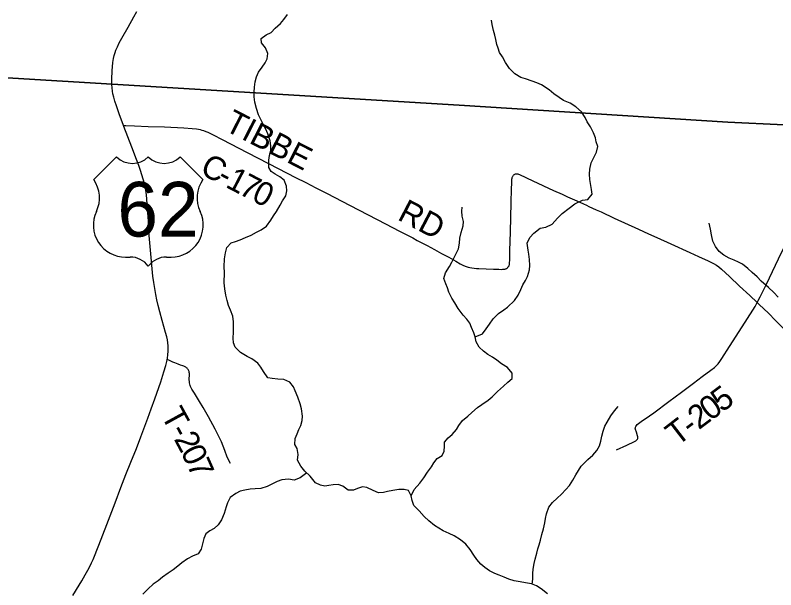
# Model space of a CAD drawing. Extents: x 1451455 to 1749751, y 218250 to 574981.
# Drawn here: x 1615029 to 1624732, y 342538 to 349860 of the extents above; entities that cross this region are included whole.
import ezdxf

# ---------------------------------------------------------------- set-up
doc = ezdxf.new("R2010")
doc.units = 0
for name, color, linetype in [('GM_X_County_Road', 7, 'Continuous'), ('GM_X_County_Road_Text', 7, 'Continuous'), ('GM_X_Minor_River', 7, 'Continuous'), ('GM_X_Township', 7, 'Continuous'), ('GM_X_Township_Road', 7, 'Continuous'), ('GM_X_Township_Road_Text', 7, 'Continuous'), ('GM_X_US_Location', 7, 'Continuous'), ('GM_X_US_Route', 7, 'Continuous'), ('GM_X_US_Shield', 7, 'Continuous')]:
    doc.layers.add(name, color=color, linetype=linetype)

msp = doc.modelspace()

# ---------------------------------------------------------------- linework, layer by layer
at = {"layer": 'GM_X_County_Road'}
for points in [[(1616412, 348454.1), (1616441.2, 348453.1), (1616549.2, 348449.4), (1616723, 348443.3), (1616932.8, 348436), (1617178.6, 348424.6), (1617286.9, 348418.6), (1617342.7, 348412.3), (1617366.5, 348408.2), (1617388.1, 348403.5), (1617411.1, 348397.2), (1617432.6, 348390.5), (1617462.1, 348379.3), (1617484.8, 348369.8), (1617556.2, 348336), (1617669.9, 348277.1), (1617986.8, 348111.5), (1618260, 347969), (1618383.2, 347907.4), (1618605.1, 347793.6), (1618736.7, 347726.9), (1618864.9, 347660.9), (1618999.1, 347591.9), (1619302.2, 347435.2), (1619752.8, 347199.7), (1619930.8, 347108.6), (1620100.1, 347021.6), (1620158, 346990.8), (1620282.3, 346924), (1620377.8, 346873.2), (1620467.5, 346825.3), (1620559.6, 346774.9), (1620648.3, 346725.3), (1620705.6, 346693.5), (1620749.5, 346671.9), (1620782.4, 346658.2), (1620806, 346650.1), (1620828.8, 346644.1), (1620853.8, 346639.3), (1620883.2, 346635.5), (1620912.7, 346632.6), (1620944.9, 346631.4), (1621128.6, 346626.1), (1621200.3, 346622.7), (1621235.6, 346621.8), (1621251.4, 346622.3), (1621265.5, 346623.1), (1621274.6, 346624.8), (1621283.3, 346626.8), (1621290.8, 346629.3), (1621297.9, 346633.1), (1621304.7, 346637.9), (1621312, 346644.7), (1621315.3, 346648), (1621323.2, 346658), (1621329.4, 346667.9), (1621332.5, 346675.3), (1621334.4, 346682.9), (1621336.5, 346699), (1621338.3, 346741.3), (1621340.8, 346863.1), (1621346.8, 347095.9), (1621358.1, 347473), (1621361.1, 347643.5), (1621363, 347725.7), (1621365.1, 347758.9), (1621366.1, 347772.3), (1621367.6, 347783), (1621370, 347792.6), (1621373.5, 347802.2), (1621376.8, 347808.6), (1621380.9, 347814.9), (1621385.4, 347820.5), (1621390.2, 347824.9), (1621394.4, 347828.4), (1621398.6, 347831.5), (1621404.8, 347834.8), (1621412, 347836.9), (1621417.1, 347838.1), (1621422.6, 347838.7), (1621430.6, 347838.3), (1621440, 347837.1), (1621449.9, 347834.6), (1621462.6, 347829.6), (1621632.7, 347750.4), (1621897.6, 347627.7), (1622004.6, 347577.9), (1622073.2, 347547), (1622163.1, 347507.8), (1622232, 347477), (1622279.7, 347455), (1622315.3, 347438.5), (1622347.9, 347423.3), (1622439.7, 347380.9), (1622502.6, 347352.8), (1622669.5, 347276.1), (1622979.8, 347134.4), (1623108.3, 347076.2), (1623212.8, 347028.7), (1623391.7, 346946.6), (1623633.4, 346836.2), (1623747.1, 346785.3), (1623869.3, 346728.9), (1623937.3, 346695.6), (1623974.6, 346674.2), (1624004.6, 346653.3), (1624039.9, 346623.5), (1624140.9, 346529.5), (1624269.6, 346407.9), (1624399.8, 346287.7), (1624494.6, 346197.5)], [(1624494.6, 346197.5), (1624518.6, 346174.7), (1624637.6, 346061.5), (1624727.6, 345970.6), (1624965.4, 345735.2), (1625165.4, 345536.3), (1625281.8, 345420.9), (1625412.8, 345292.1), (1625515.4, 345190.6), (1625702.4, 345006.4), (1625820.1, 344887.5), (1625931.6, 344776.4), (1626032.2, 344677.7), (1626081.7, 344630), (1626147.5, 344566.4), (1626171.1, 344543.7), (1626218.4, 344498.4), (1626310.6, 344409.6), (1626488.6, 344235.1), (1626678, 344053.5), (1626760.5, 343973.6), (1626780.4, 343954.3)]]:
    msp.add_lwpolyline(points, dxfattribs=at)
at = {"layer": 'GM_X_Minor_River'}
for points in [[(1618084.7, 348752.1), (1618075.7, 348818.3), (1618076.6, 348880.3), (1618079.5, 348944.3), (1618090.5, 349010.2), (1618105.4, 349074.1), (1618134.3, 349133.8), (1618179.1, 349197.2), (1618218, 349254.8), (1618244.7, 349306.5), (1618249.7, 349374.4), (1618220.7, 349442.8), (1618169.7, 349507.6), (1618168.5, 349565.6), (1618231.1, 349608.8), (1618293.5, 349642.1), (1618346.3, 349697.4), (1618415.1, 349754.6), (1618457.8, 349806), (1618500.7, 349869.5)], [(1620895.7, 345760.2), (1620990.3, 345801), (1621039.1, 345862.4), (1621078, 345921.9), (1621127, 345991.3), (1621195.9, 346060.5), (1621260.6, 346107.6), (1621311, 346141), (1621400.2, 346225.9), (1621443.2, 346293.4), (1621478.2, 346363), (1621505, 346422.6), (1621537.8, 346478.2), (1621564.5, 346529.9), (1621589.8, 346615.6), (1621592.6, 346671.6), (1621589.7, 346745.7), (1621580.7, 346815.8), (1621571.4, 346868), (1621560.7, 346954.2), (1621593.7, 347025.8), (1621644.5, 347081.2), (1621727.4, 347148.1), (1621799.5, 347157.2), (1621878.1, 347198.2), (1621947.2, 347275.3), (1622008, 347332.6), (1622094.9, 347401.5), (1622167.7, 347456.6), (1622264.3, 347501.4), (1622334.4, 347510.5), (1622391.3, 347577.8), (1622382.2, 347639.9), (1622372.9, 347690.1), (1622360.1, 347766.3), (1622357, 347834.4), (1622357.9, 347896.4), (1622377.1, 347978.2), (1622412.1, 348047.8), (1622443.1, 348115.4), (1622460.1, 348185.3), (1622441, 348245.5), (1622431.7, 348295.7), (1622404.7, 348362.1), (1622367.8, 348436.6), (1622326.8, 348503.2), (1622299.6, 348555.6), (1622254.6, 348628.2), (1622181.6, 348693.2), (1622110.3, 348740.1), (1622022.9, 348775.3), (1621969.4, 348810), (1621902.2, 348858.9), (1621840.9, 348909.7), (1621741.9, 348973), (1621684.3, 348997.8), (1621622.7, 349020.6), (1621537.1, 349047.7), (1621477.4, 349066.5), (1621404.1, 349111.5), (1621335.2, 349182.4), (1621282.3, 349257.2), (1621243.4, 349329.7), (1621208.2, 349386.2), (1621189, 349438.5), (1621173.7, 349488.7), (1621158.6, 349551), (1621149.4, 349605.1), (1621132.3, 349665.4), (1621113.4, 349741.7), (1621104.2, 349795.9)], [(1620078.7, 343734), (1620045.7, 343804.5), (1619991.9, 343817.2), (1619923.9, 343814.1), (1619847.8, 343803.1), (1619779.7, 343790), (1619725.5, 343778.6), (1619661.5, 343775.5), (1619594, 343804.4), (1619512.6, 343843.4), (1619458.7, 343848.1), (1619394.4, 343829), (1619344.2, 343809.6), (1619278.2, 343806.5), (1619209, 343857.4), (1619147.3, 343878.2), (1619085.3, 343877), (1619029.2, 343867.7), (1618977.1, 343860.4), (1618923.4, 343873.1), (1618861.8, 343901.9), (1618793.1, 343984.8), (1618724, 344049.7), (1618673, 344114.4), (1618628.1, 344189), (1618637.2, 344262.9), (1618624.3, 344337.1), (1618595, 344387.5), (1618602.2, 344467.5), (1618625, 344525.2), (1618645.8, 344578.9), (1618674.6, 344632.6), (1618689.5, 344696.4), (1618694.3, 344750.3), (1618681.6, 344842.6), (1618662.6, 344906.8), (1618633.8, 344991.2), (1618601, 345071.7), (1618579.8, 345124), (1618532.6, 345182.6), (1618455.2, 345219.6), (1618381.3, 345222.6), (1618307.4, 345229.5), (1618253.6, 345240.2), (1618196.8, 345319), (1618163.7, 345375.5), (1618124.4, 345428), (1618047.3, 345483), (1617989.7, 345509.8), (1617904.5, 345560.9), (1617833.6, 345631.8), (1617812.3, 345684.1), (1617811.2, 345744.1), (1617814.4, 345822.1), (1617815.1, 345874.1), (1617814.3, 345954.2), (1617803.3, 346024.4), (1617774.5, 346102.8), (1617751.3, 346163.1), (1617732.2, 346223.4), (1617717.3, 346293.6), (1617704.4, 346371.8), (1617695.5, 346447.9), (1617697.4, 346580), (1617696.5, 346652), (1617698, 346754), (1617711.1, 346833.9), (1617730.1, 346901.7), (1617784.9, 346959), (1617839.1, 346976.3), (1617899.4, 346997.5), (1617967.8, 347028.7), (1618038.2, 347057.8), (1618108.7, 347094.9), (1618167.1, 347124.1), (1618233.7, 347171.3), (1618288.8, 347246.6), (1618325.6, 347304.2), (1618360.4, 347357.8), (1618409.5, 347441.2), (1618438.3, 347494.8), (1618479.2, 347560.3), (1618492.1, 347622.2), (1618491, 347682.2), (1618460.1, 347756.7), (1618404.8, 347801.4), (1618347.3, 347836.2), (1618295.8, 347868.9), (1618262.6, 347921.3), (1618265.9, 348013.3), (1618274.8, 348071.3), (1618289.7, 348137.1), (1618288.6, 348197.2), (1618281.5, 348259.3), (1618250.8, 348349.7), (1618225.7, 348408.1), (1618192.6, 348470.6), (1618161.5, 348531), (1618132.4, 348591.4), (1618105.5, 348669.8), (1618084.7, 348752.1)], [(1620078.7, 343734), (1620119.9, 343817.5), (1620189, 343894.7), (1620239.9, 343964), (1620287, 344035.4), (1620337.9, 344104.8), (1620370.7, 344156.4), (1620411.5, 344211.9), (1620474, 344251.1), (1620500.8, 344304.8), (1620503.7, 344368.8), (1620506.4, 344418.7), (1620553.2, 344476.1), (1620603.8, 344515.5), (1620658.7, 344580.8), (1620689.4, 344632.5), (1620736.3, 344693.9), (1620805.1, 344751), (1620855.8, 344798.3), (1620926.6, 344859.5), (1620983.1, 344898.7), (1621061.9, 344953.7), (1621112.5, 344995.1), (1621183.5, 345066.2), (1621258.4, 345133.3), (1621315.1, 345184.5), (1621367.8, 345231.9), (1621368.8, 345299.9), (1621309.8, 345370.7), (1621234.6, 345419.7), (1621175.2, 345462.5), (1621117.9, 345503.2), (1621060.4, 345538), (1621003, 345578.8), (1620945.8, 345629.5), (1620910.8, 345698), (1620895.7, 345760.2), (1620878.5, 345814.5), (1620851.5, 345878.8), (1620828.3, 345935.2), (1620791.1, 345987.7), (1620743.9, 346038.3), (1620681.1, 346121.1), (1620636.2, 346195.8), (1620601.1, 346256.2), (1620562.2, 346332.8), (1620543, 346387), (1620521.8, 346437.3), (1620498.8, 346503.7), (1620519.8, 346579.4), (1620568.9, 346656.8), (1620597.8, 346714.5), (1620645.1, 346807.9), (1620684.1, 346881.5), (1620697.2, 346955.3), (1620702.1, 347019.3), (1620719.2, 347091.1), (1620744.4, 347176.8), (1620747.2, 347230.8), (1620732.2, 347301.1), (1620725.1, 347361.2), (1620729.8, 347413.1)], [(1624762.9, 346266.4), (1624705.8, 346325.2), (1624636.8, 346390.1), (1624546, 346469.3), (1624494.8, 346526), (1624431.7, 346580.9), (1624376.5, 346633.6), (1624307.3, 346686.5), (1624255.7, 346713.2), (1624202.1, 346737.9), (1624136.5, 346764.8), (1624069.1, 346801.7), (1624007.8, 346850.5), (1623960.8, 346913.1), (1623929.8, 346979.6), (1623911, 347061.9), (1623898, 347134.1), (1623881.1, 347208.3)], [(1621623.2, 342610.6), (1621634.4, 342675.4), (1621633.4, 342743.5), (1621638.2, 342801.4), (1621651.3, 342871.3), (1621664.1, 342929.1), (1621683.2, 343002.9), (1621698, 343060.7), (1621712.7, 343112.6), (1621731.6, 343170.4), (1621746.6, 343242.2), (1621769.7, 343315.9), (1621786.7, 343389.7), (1621795.5, 343445.6), (1621806.4, 343507.5), (1621835.6, 343589.2), (1621882.4, 343648.6), (1621943.2, 343703.8), (1621998, 343757.1), (1622054.8, 343816.4), (1622099.5, 343867.8), (1622142.5, 343933.3), (1622179.5, 344004.9), (1622216.2, 344056.4), (1622251, 344112), (1622334.2, 344196.9), (1622397, 344252.1), (1622449.8, 344311.5), (1622482.7, 344373.1), (1622499.5, 344430.9), (1622514.4, 344496.7), (1622529.4, 344560.6), (1622552.3, 344624.3), (1622579, 344676), (1622628.1, 344753.3), (1622675, 344818.8), (1622719.8, 344874.2)], [(1618748, 344027.2), (1618664.8, 343964.5), (1618586.4, 343933.5), (1618514.7, 343946.4), (1618430.6, 343937.5), (1618370.3, 343916.3), (1618241.5, 343853.9), (1618163.1, 343827), (1618089.1, 343823.9), (1618027.1, 343820.7), (1617959, 343809.6), (1617898.8, 343794.4), (1617842.4, 343765.1), (1617771.7, 343712), (1617738.7, 343646.4), (1617722, 343594.6), (1617692.8, 343511), (1617659.6, 343429.4), (1617618.7, 343363.9), (1617566.1, 343320.5), (1617513.7, 343291.2), (1617461.1, 343251.9), (1617436.3, 343192.2), (1617415, 343106.4), (1617400.3, 343054.6), (1617361.5, 342997.1), (1617291, 342966), (1617228.6, 342930.8), (1617153.9, 342879.8), (1617103.3, 342840.4), (1617044.6, 342791.1), (1616978.1, 342750), (1616907.3, 342696.9), (1616850.7, 342653.6), (1616790.1, 342610.4), (1616723.3, 342551.2), (1616658.3, 342480.1)], [(1621819.5, 342484.9), (1621738.6, 342552), (1621677.1, 342588.8), (1621615.5, 342613.6), (1621539.8, 342628.6), (1621470, 342637.5), (1621396.2, 342652.5), (1621324.6, 342673.4), (1621266.9, 342698.2), (1621201.3, 342723.1), (1621147.7, 342743.8), (1621078.2, 342780.7), (1621020.9, 342821.5), (1620967.6, 342866.2), (1620918.4, 342922.8), (1620881.3, 342981.3), (1620834.3, 343052), (1620777.3, 343118.7), (1620710.2, 343173.6), (1620629, 343224.7), (1620565.4, 343253.5), (1620490, 343290.5), (1620432.5, 343325.3), (1620379, 343356), (1620303.9, 343415), (1620246.8, 343471.8), (1620181.9, 343544.6), (1620112.9, 343611.6), (1620091.8, 343673.8), (1620078.7, 343734)]]:
    msp.add_lwpolyline(points, dxfattribs=at)
at = {"layer": 'GM_X_Township'}
for points in [[(1633735.7, 355307.8), (1633265.4, 349677.7), (1633223.5, 348841.9), (1633154.2, 348075.8), (1631517, 348150.1), (1631303.5, 348160.1), (1625557.2, 348428.9), (1624118.7, 348496.2), (1620694.6, 348714.5), (1616266, 348982.3), (1612953.2, 349181.6), (1609965.5, 349772.6), (1606653.4, 350523.5)], [(1612953.2, 349181.6), (1616266, 348982.3), (1620694.6, 348714.5), (1624118.7, 348496.2), (1625557.2, 348428.9), (1631303.5, 348160.1), (1631517, 348150.1), (1633154.2, 348075.8), (1633092.9, 347196.5), (1633084.6, 347092.3), (1632719.3, 342502.4), (1632333.3, 337651.7), (1631938.7, 332800.9), (1631870, 332223.9), (1631493.2, 327825.1), (1631259.9, 324445.5)]]:
    msp.add_lwpolyline(points, dxfattribs=at)
at = {"layer": 'GM_X_Township_Road'}
for points in [[(1624494.6, 346197.5), (1624504.8, 346215.1), (1624532.2, 346271.9), (1624611.6, 346432.6), (1624765.7, 346755.8), (1624859.3, 346947.7), (1625058.6, 347368.5), (1625188.5, 347642.4), (1625246.9, 347762), (1625307.8, 347886.6), (1625390.2, 348058), (1625474.6, 348236.2), (1625548.7, 348394.7)], [(1622699.2, 344319.5), (1622830.1, 344380.3), (1622927.7, 344427), (1622944.9, 344436.6), (1622955.4, 344444.5), (1622962.3, 344451.5), (1622967.8, 344459.6), (1622970.2, 344465.7), (1622971.7, 344475.4), (1622970.7, 344488.5), (1622967.7, 344501.2), (1622953.4, 344544.8), (1622942, 344579.1), (1622939.9, 344592), (1622940.3, 344601.8), (1622942.6, 344611.3), (1622946.4, 344620.4), (1622953.4, 344631.4), (1622964.5, 344643.4), (1622981.9, 344658.4), (1623031.6, 344696.1), (1623077.8, 344725.8), (1623122.7, 344755.7), (1623177.4, 344794.1), (1623367.5, 344936.1), (1623530.3, 345057.1), (1623683.3, 345173), (1623792.9, 345255.6), (1623901.7, 345334.8), (1623948.1, 345371.3), (1623975, 345395.4), (1623997.3, 345419.4), (1624019.2, 345448), (1624044.8, 345486.2), (1624141.9, 345638.7), (1624340.2, 345950.1), (1624467, 346149.9), (1624494.6, 346197.5)], [(1617777.2, 344149), (1617734.8, 344229.4), (1617703.3, 344311), (1617658.5, 344423.9), (1617628.5, 344489.6), (1617579.7, 344586.3), (1617495, 344742.1), (1617428.5, 344859.1), (1617380.8, 344937.2), (1617314.4, 345042.8), (1617284.2, 345093.6), (1617273.9, 345113.7), (1617266.7, 345128.9), (1617261.8, 345141.8), (1617256.9, 345156.8), (1617253, 345175), (1617250.9, 345189), (1617248.9, 345218.4), (1617250.7, 345281), (1617250.6, 345293), (1617249.3, 345307.1), (1617246.5, 345318.9), (1617243.1, 345329.1), (1617239.2, 345337.5), (1617233.8, 345346.4), (1617227.7, 345354.3), (1617221.3, 345361.6), (1617213.7, 345368.6), (1617206.3, 345374.4), (1617198.5, 345379.4), (1617189.4, 345384.4), (1617179.5, 345388.6), (1617168.1, 345393), (1617138.7, 345402.6), (1617109, 345411.8), (1617063.1, 345430.1), (1617038.9, 345440), (1617023.8, 345446.2), (1616988, 345462.4), (1616967.2, 345471.8)]]:
    msp.add_lwpolyline(points, dxfattribs=at)
at = {"layer": 'GM_X_US_Route'}
msp.add_lwpolyline([(1615762.9, 342465.1), (1615845, 342595.7), (1615879.4, 342651.5), (1615923.2, 342728.7), (1615971.4, 342818.4), (1616004, 342883.1), (1616021.6, 342922.1), (1616095.7, 343107.9), (1616196.9, 343371.3), (1616302.9, 343646.9), (1616376.7, 343839.9), (1616441.9, 344008), (1616505.8, 344166.2), (1616574.4, 344340.2), (1616631.1, 344487.2), (1616720.2, 344727.1), (1616763.9, 344843.8), (1616810.3, 344973.6), (1616884.5, 345187.6), (1616926, 345315.6), (1616949.1, 345394.6), (1616962.1, 345445.6), (1616967.2, 345471.8), (1616969.7, 345484.5), (1616976.9, 345536.8), (1616980.4, 345576.3), (1616981.4, 345612.7), (1616980.2, 345645.7), (1616976.3, 345685.2), (1616970.1, 345724.3), (1616961.7, 345763), (1616947.3, 345817.1), (1616902, 345971.5), (1616871.9, 346078.7), (1616851.2, 346161.3), (1616835.2, 346234.9), (1616823.1, 346299.3), (1616796.7, 346454.4), (1616785.3, 346535.5), (1616775.3, 346626.6), (1616757.4, 346819.3), (1616738.6, 347054.7), (1616728.6, 347234.8), (1616714.2, 347457.5), (1616702.7, 347571.9), (1616694.4, 347630.6), (1616686.2, 347676), (1616676.8, 347717.7), (1616662.1, 347771.8), (1616627.9, 347881.6), (1616605.7, 347946.9), (1616577.6, 348020.6), (1616517.5, 348180.2), (1616416, 348443.5), (1616412, 348454.1), (1616355.6, 348603), (1616319, 348704.8), (1616299.9, 348763.9), (1616286, 348814.3), (1616275.8, 348858.8), (1616269.7, 348894.1), (1616265.4, 348932.9), (1616263.2, 348978.4), (1616263.1, 348981.7), (1616262.6, 349040.6), (1616265.9, 349155.2), (1616269.2, 349204.1), (1616275.4, 349259.3), (1616283.3, 349307.6), (1616292.3, 349348.9), (1616302.1, 349383.3), (1616314.4, 349416.9), (1616332.5, 349458.7), (1616356.8, 349508.7), (1616389.4, 349569.2), (1616469.5, 349708.5), (1616543.8, 349839.9), (1616581, 349909.5)], dxfattribs=at)
at = {"layer": 'GM_X_US_Shield'}
for p, q in [((1616320.9, 348055.1), (1616030.9, 347765.1)), ((1617423.1, 347765.1), (1617133, 348055.1)), ((1616436.9, 346779), (1616494.9, 346779)), ((1616959, 346779), (1617017, 346779))]:
    msp.add_line(p, q, dxfattribs=at)
for centre, radius, start, end in [((1616523.9, 348262.3), 290, 225.573, 314.427), ((1616930, 348262.3), 290, 225.573, 314.427), ((1615698.3, 347532.2), 406.1, 334.54712, 35.00093), ((1617755.7, 347532.2), 406.1, 144.99907, 205.45288), ((1616432.4, 347185), 406.1, 154.83192, 270.63826), ((1617021.5, 347185), 406.1, 269.36174, 25.16808), ((1616494.9, 346488.9), 290, 36.8699, 90), ((1616959, 346488.9), 290, 90, 143.1301)]:
    msp.add_arc(centre, radius, start, end, dxfattribs=at)

# ---------------------------------------------------------------- texts
at = {"layer": 'GM_X_County_Road_Text'}
for s, rotation, p in [('TIBBE', 332.90639, (1617682.2, 348401.6)), ('C', 332.5255, (1617370.9, 347846.8)), ('1', 332.56104, (1617699, 347676.2)), ('-', 332.5302, (1617589.5, 347733.1)), ('7', 332.66166, (1617863.5, 347590.8)), ('0', 333.09964, (1618029.9, 347504.8)), ('RD', 332.33264, (1619892.1, 347261.4))]:
    msp.add_text(s, height=300, rotation=rotation, dxfattribs=at).set_placement(p)
at = {"layer": 'GM_X_Township_Road_Text'}
for s, rotation, p in [('5', 36.70441, (1624045.7, 344791.5)), ('0', 36.70649, (1623897.5, 344681.1)), ('T', 298.68435, (1616882.6, 344763.3)), ('2', 36.75645, (1623749.5, 344570.5)), ('T', 37.66788, (1623474.3, 344360.3)), ('-', 36.85897, (1623651.1, 344496.7)), ('2', 298.05933, (1617048.8, 344459)), ('-', 298.55876, (1616990.2, 344566.6)), ('0', 295.74235, (1617134.3, 344298.8)), ('7', 293.93661, (1617213.5, 344134.6))]:
    msp.add_text(s, height=300, rotation=rotation, dxfattribs=at).set_placement(p)
at = {"layer": 'GM_X_US_Location'}
for s in ['/', '0']:
    msp.add_text(s, height=1, dxfattribs=at).set_placement((1616726.6, 347382.6))
msp.add_text('62', height=1, rotation=0.00001, dxfattribs=at).set_placement((1616520.2, 347175.6))
at = {"layer": 'GM_X_US_Shield'}
msp.add_text('62', height=696.1, dxfattribs=at).set_placement((1616332.9, 347040))

doc.saveas('drawing.dxf')
